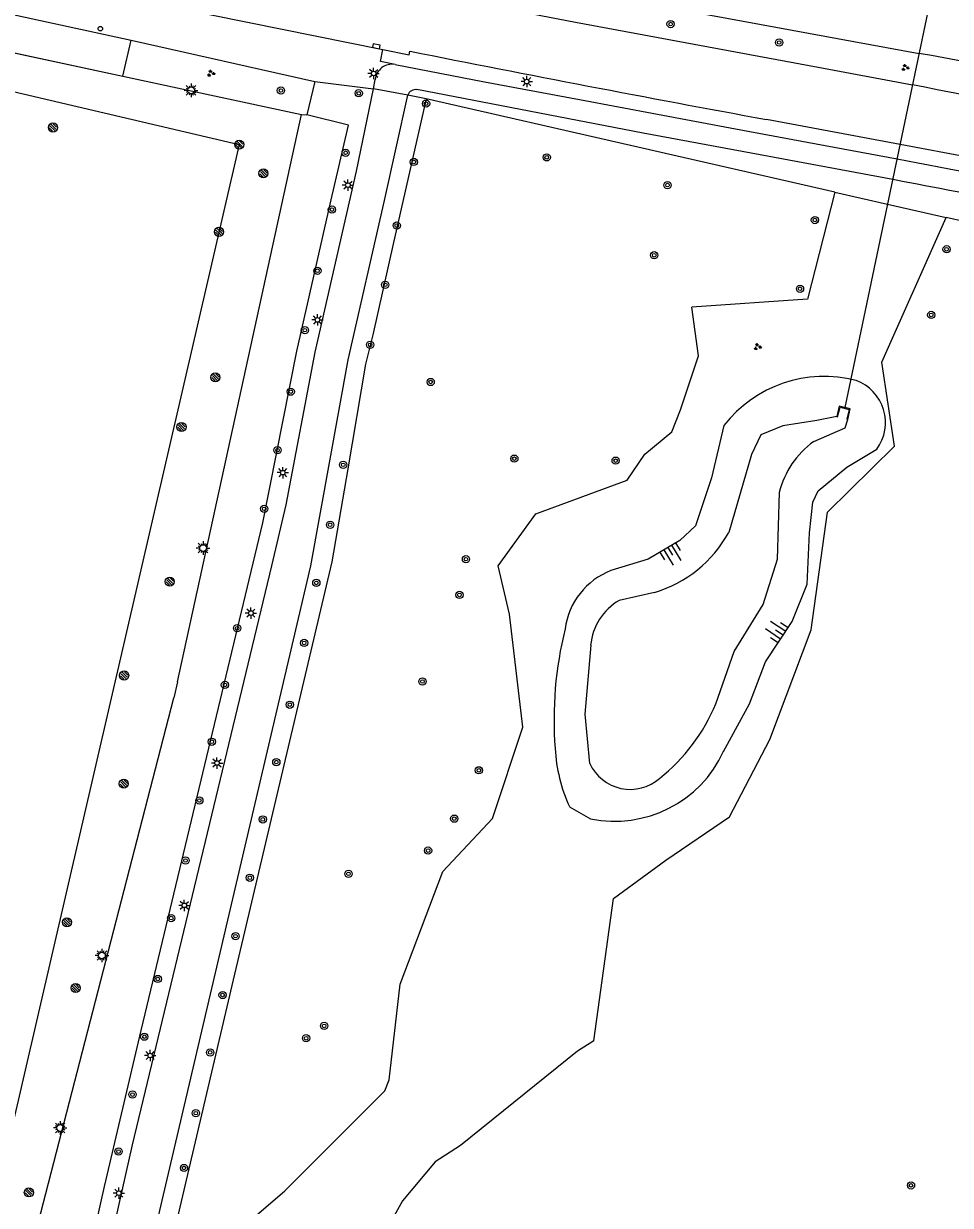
# Model space of a CAD drawing. Extents: x 128999 to 131010, y 395498 to 399007.
# Drawn here: x 129109.3 to 129211.4, y 396929.5 to 397059.8 of the extents above; entities that cross this region are included whole.
import ezdxf

# ---------------------------------------------------------------- set-up
doc = ezdxf.new("R2010")
doc.units = 0
for name, color, linetype in [('bs-afsc-ballenvanger', 7, 'Continuous'), ('bs-afsc-belijning', 7, 'Continuous'), ('bs-symb-cornervlag', 7, 'Continuous'), ('bs-symb-sproeier', 7, 'Continuous'), ('bs-symb-veldverlichting', 7, 'Continuous'), ('gg-afsc-hekwerk', 7, 'Continuous'), ('gg-knt-BGT kruinlijn', 7, 'Continuous'), ('gg-knt-bovenkant onderkant talud', 7, 'Continuous'), ('gg-knt-onverhard', 7, 'Continuous'), ('gg-knt-verharding', 7, 'Continuous'), ('gg-kwrk-duiker nz buis', 7, 'Continuous'), ('gg-kwrk-uitstroombak niveau min 01', 7, 'Continuous'), ('gt-grn-groengrens', 7, 'Continuous'), ('gt-symb-boom', 7, 'Continuous'), ('gt-symb-groenvak', 7, 'Continuous'), ('gt-symb-kolk', 7, 'Continuous'), ('gt-symb-lichtmast', 7, 'Continuous'), ('gt-symb-talud symbool', 7, 'Continuous'), ('gt-symb-vlaggenmast', 7, 'Continuous')]:
    doc.layers.add(name, color=color, linetype=linetype)

# ---------------------------------------------------------------- blocks, each defined once
blk = doc.blocks.new('gt0-LMAST')
at = {"layer": 'gt-symb-lichtmast'}
for p, q in [((-0.18, 0.17), (-0.45, 0.44)), ((-0.01, 0.25), (-0.01, 0.62)), ((0.17, 0.17), (0.44, 0.44)), ((-0.26, 0), (-0.63, 0)), ((-0.18, -0.18), (-0.45, -0.45)), ((-0.01, -0.25), (-0.01, -0.63)), ((0.44, -0.45), (0.17, -0.18)), ((0.24, 0), (0.62, 0))]:
    blk.add_line(p, q, dxfattribs=at)
blk.add_circle((-0.01, 0), 0.25, dxfattribs=at)
blk = doc.blocks.new('bs0-VELDV')
at = {"layer": 'bs-symb-veldverlichting'}
for p, q in [((-0.38, 0), (-0.75, 0)), ((-0.53, 0.53), (-0.27, 0.27)), ((-0.35, 0.14), (-0.52, 0.22)), ((-0.22, 0.52), (-0.14, 0.35)), ((0, 0.75), (0, 0.38)), ((0.22, 0.52), (0.14, 0.35)), ((0.27, 0.27), (0.53, 0.53)), ((0.35, 0.14), (0.52, 0.22)), ((0.38, 0), (0.75, 0)), ((-0.27, -0.27), (-0.53, -0.53)), ((-0.35, -0.14), (-0.52, -0.22)), ((-0.14, -0.35), (-0.22, -0.52)), ((0, -0.38), (0, -0.75)), ((0.14, -0.35), (0.22, -0.52)), ((0.27, -0.27), (0.53, -0.53)), ((0.35, -0.14), (0.52, -0.22))]:
    blk.add_line(p, q, dxfattribs=at)
blk.add_circle((0, 0), 0.375, dxfattribs=at)
blk = doc.blocks.new('gt0-GRVAK')
at = {"layer": 'gt-symb-groenvak'}
for p, q in [((-0.11, 0.19), (-0.23, 0.24)), ((-0.18, 0.15), (0.09, 0.15)), ((-0.09, 0.21), (-0.16, 0.32)), ((-0.05, 0.21), (-0.05, 0.39)), ((0, 0.21), (0.06, 0.32)), ((0.01, 0.19), (0.13, 0.24)), ((0.26, -0.05), (0.2, 0.06)), ((0.31, -0.05), (0.31, 0.13)), ((0.35, -0.05), (0.41, 0.06)), ((-0.24, -0.23), (-0.36, -0.18)), ((-0.32, -0.26), (-0.05, -0.26)), ((-0.23, -0.21), (-0.29, -0.1)), ((-0.18, -0.2), (-0.18, -0.02)), ((-0.14, -0.21), (-0.07, -0.1)), ((-0.12, -0.23), (0, -0.18)), ((0.24, -0.07), (0.12, -0.02)), ((0.17, -0.11), (0.44, -0.11)), ((0.37, -0.07), (0.49, -0.02))]:
    blk.add_line(p, q, dxfattribs=at)
blk = doc.blocks.new('gt0-BOOM')
at = {"layer": 'gt-symb-boom'}
for radius in [0.4, 0.2]:
    blk.add_circle((0, 0), radius, dxfattribs=at)
blk = doc.blocks.new('gt0-KOLK')
at = {"layer": 'gt-symb-kolk'}
blk.add_lwpolyline([(0, 0), (0.38, 0), (0.38, 0.4), (-0.38, 0.4), (-0.38, 0), (0, 0)], dxfattribs=at)
blk = doc.blocks.new('bs0-SPROEIER')
at = {"layer": 'bs-symb-sproeier'}
for p, q in [((-0.34, 0.2), (0.2, -0.34)), ((-0.21, 0.35), (0.34, -0.2)), ((0.03, 0.4), (0.4, 0.03)), ((-0.4, -0.03), (-0.03, -0.4))]:
    blk.add_line(p, q, dxfattribs=at)
blk.add_circle((0, 0), 0.5, dxfattribs=at)
blk = doc.blocks.new('gt0-VMAST')
at = {"layer": 'gt-symb-vlaggenmast'}
blk.add_circle((0, 0), 0.25, dxfattribs=at)
blk = doc.blocks.new('bs0-CORNVLG')
at = {"layer": 'bs-symb-cornervlag'}
for p, q in [((-0.34, 0.2), (0.2, -0.34)), ((-0.21, 0.35), (0.34, -0.2)), ((0.03, 0.4), (0.4, 0.03)), ((-0.4, -0.03), (-0.03, -0.4))]:
    blk.add_line(p, q, dxfattribs=at)
blk.add_circle((0, 0), 0.5, dxfattribs=at)
blk = doc.blocks.new('gt0-TALUD_1')
at = {"layer": 'gt-symb-talud symbool'}
for p, q in [((-1, -1), (-1, 0)), ((-0.5, -2), (-0.5, 0)), ((0, -1), (0, 0)), ((0.5, -2), (0.5, 0)), ((1, -1), (1, 0))]:
    blk.add_line(p, q, dxfattribs=at)

msp = doc.modelspace()

# ---------------------------------------------------------------- linework, layer by layer
at = {"layer": 'bs-afsc-ballenvanger'}
msp.add_lwpolyline([(129000, 397079.82), (129008.34, 397078.06), (129049.59, 397069.18), (129079.4, 397062.77), (129120.18, 397053.98), (129139.89, 397049.77)], dxfattribs=at)
at = {"layer": 'bs-afsc-belijning'}
msp.add_lwpolyline([(129069.85, 397061.25), (129133.01, 397046.45), (129106, 396929.79), (129042.52, 396944.48), (129069.85, 397061.25)], dxfattribs=at)
at = {"layer": 'gg-afsc-hekwerk'}
for p, q in [((129079.4, 397062.77), (129120.18, 397053.98)), ((129120.18, 397053.98), (129139.89, 397049.77)), ((129126.2, 396987.22), (129125.81, 396985.46))]:
    msp.add_line(p, q, dxfattribs=at)
at = {"layer": 'gg-knt-BGT kruinlijn'}
msp.add_line((129169.41, 396973.47), (129171.72, 396972.14), dxfattribs=at)
for points in [[(129186.43, 397015.48), (129185.04, 397009.73), (129183.29, 397004.44), (129181.55, 397002.81), (129178.07, 397000.74), (129173.97, 396999.5)], [(129186.39, 396979.57), (129189.26, 396984.8), (129191, 396989.44), (129193.93, 396993.87), (129195.61, 396998), (129195.87, 397003.65), (129196.23, 397007.05), (129196.82, 397008.28), (129199.95, 397010.91), (129203.27, 397012.88)]]:
    msp.add_lwpolyline(points, dxfattribs=at)
for centre, radius, start, end in [((129197.45, 397006.98), 13.92, 75.2322, 142.37), ((129199.3, 397015.81), 4.93, 323.585, 69.9053), ((129176.89, 396992.02), 8.03, 111.2788, 172.5302), ((129208.58, 396983.11), 40.88, 165.9178, 184.5442), ((129185.4, 396980.82), 17.6, 183.0678, 204.6718), ((129174.38, 396985.09), 13.22, 258.4004, 335.328)]:
    msp.add_arc(centre, radius, start, end, dxfattribs=at)
at = {"layer": 'gg-knt-bovenkant onderkant talud'}
msp.add_line((129178.78, 396997.09), (129174.89, 396996.2), dxfattribs=at)
for points in [[(129198.85, 397016.47), (129196.66, 397016.03), (129192.92, 397015.43), (129190.49, 397014.45), (129189.48, 397012.27), (129186.95, 397003.7)], [(129196.32, 397013.72), (129199.78, 397015.22), (129200.06, 397016.16)], [(129185.52, 396984.82), (129187.56, 396990.59), (129190.76, 396995.75), (129192.32, 397000.75), (129192.53, 397008.09)], [(129171.74, 396991.27), (129171.11, 396983.68), (129171.62, 396978.24)]]:
    msp.add_lwpolyline(points, dxfattribs=at)
for centre, radius, start, end in [((129201.95, 397005.83), 9.69, 125.5415, 166.5206), ((129174.87, 397010.27), 13.75, 286.5163, 331.4605), ((129178.07, 396990.7), 6.36, 120.085, 174.8343), ((129166.62, 396992.59), 20.44, 308.473, 337.647), ((129176.1, 396980.3), 4.92, 204.7132, 311.1308)]:
    msp.add_arc(centre, radius, start, end, dxfattribs=at)
at = {"layer": 'gg-knt-onverhard'}
for points in [[(129141.38, 397023.58), (129145.92, 397043.52), (129147.79, 397052.61)], [(129145.03, 397022.74), (129149.01, 397040.27), (129151.59, 397051.91)], [(129110.72, 396889.28), (129121.24, 396936.21), (129136.59, 397000), (129138.2, 397006.74), (129141.38, 397023.58)], [(129117.11, 396889.41), (129115.13, 396889.92), (129140.92, 397000), (129145.03, 397022.74)]]:
    msp.add_lwpolyline(points, dxfattribs=at)
at = {"layer": 'gg-knt-verharding'}
for p, q in [((129147.79, 397052.61), (129147.98, 397053.62)), ((129151.59, 397051.91), (129147.79, 397052.61)), ((129205.83, 397046.45), (129191.1, 397049.22))]:
    msp.add_line(p, q, dxfattribs=at)
for points in [[(129156.09, 397066.2), (129170.95, 397063.32), (129207.94, 397056.5)], [(129118.45, 397063.15), (129126.46, 397061.46), (129148.85, 397056.94)], [(129155.39, 397062.79), (129170.08, 397059.93), (129196.82, 397054.97), (129207.21, 397053.02)], [(129148.85, 397056.94), (129151.74, 397056.34), (129151.83, 397056.74)], [(129150.2, 397055.29), (129160.04, 397053.38), (129170.51, 397051.4), (129187.69, 397048.19), (129196.6, 397046.54), (129205.5, 397044.86)], [(129205.02, 397042.59), (129190.43, 397045.33), (129177.51, 397047.7), (129152.58, 397052.5)], [(129242.59, 397038.8), (129234.51, 397040.48), (129232.16, 397041.01), (129232.26, 397041.38), (129213.65, 397044.98), (129205.83, 397046.45)]]:
    msp.add_lwpolyline(points, dxfattribs=at)
for centre, radius, start, end in [((129647.49, 399536.55), 2528.86, 258.69683, 259.60279), ((128824.36, 395005.28), 2086.78, 78.19113, 79.40806), ((129149.89, 397053.39), 1.92, 80.5454, 173.1944), ((129152.47, 397051.57), 0.936, 82.8475, 158.9097), ((128739.91, 394594.87), 2502.17, 78.22293, 79.23642), ((128692.55, 394347.87), 2745.33, 78.44814, 79.2314), ((128691.49, 394350.12), 2741.01, 78.34907, 79.20183)]:
    msp.add_arc(centre, radius, start, end, dxfattribs=at)
at = {"layer": 'gg-kwrk-duiker nz buis'}
msp.add_line((129208.91, 397061.11), (129199.74, 397017.48), dxfattribs=at)
at = {"layer": 'gg-kwrk-uitstroombak niveau min 01'}
for points in [[(129200.06, 397016.16), (129200.35, 397017.33), (129199.14, 397017.63), (129198.85, 397016.47)], [(129198.85, 397016.47), (129198.95, 397016.45), (129199.22, 397017.51), (129200.23, 397017.26), (129199.96, 397016.19), (129200.06, 397016.16)]]:
    msp.add_lwpolyline(points, dxfattribs=at)
at = {"layer": 'gt-grn-groengrens'}
for p, q in [((129080.58, 397066.68), (129121.1, 397057.97)), ((129120.18, 397053.98), (129121.1, 397057.97)), ((129121.1, 397057.97), (129141.33, 397053.41)), ((129141.33, 397053.41), (129140.48, 397049.72)), ((129141.33, 397053.41), (129147.79, 397052.61)), ((129153.61, 397051.48), (129151.59, 397051.91)), ((129198.66, 397041.21), (129153.61, 397051.48)), ((129126.2, 396987.22), (129139.89, 397049.77)), ((129139.89, 397049.77), (129140.48, 397049.72)), ((129198.66, 397041.21), (129204.45, 397039.89)), ((129204.45, 397039.89), (129210.91, 397038.42)), ((129241.97, 397031.34), (129210.91, 397038.42))]:
    msp.add_line(p, q, dxfattribs=at)
for points in [[(129150.2, 397055.29), (129148.58, 397055.61), (129148.85, 397056.94)], [(129153.61, 397051.48), (129150.01, 397035.66), (129147.74, 397025.46), (129146.93, 397022.25), (129144.98, 397010.69), (129143.2, 397000.46), (129132.35, 396954.37), (129117.11, 396889.41)], [(129108.32, 396892.18), (129109.28, 396891.96), (129118.17, 396931.62), (129122.21, 396948.79), (129135.6, 397004.77), (129139.36, 397023.69), (129143.03, 397039.89), (129145.05, 397048.58), (129140.48, 397049.72)], [(129198.66, 397041.21), (129195.62, 397029.41), (129182.88, 397028.52)], [(129172.07, 396947.67), (129174.26, 396963.35), (129180.01, 396967.56), (129187.02, 396972.36), (129191.47, 396980.86), (129196.05, 396992.96), (129197.85, 397005.93), (129205.22, 397013.22), (129203.83, 397022.47), (129210.91, 397038.42)], [(129133.13, 396926.92), (129138.02, 396931.14), (129149.04, 396942.16), (129149.53, 396943.37), (129150.74, 396953.91), (129155.46, 396966.32), (129160.93, 396972.17), (129164.25, 396982.24), (129162.8, 396994.68), (129161.56, 397000.02), (129165.68, 397005.73), (129175.75, 397009.46), (129177.71, 397012.34), (129180.67, 397014.78), (129181.64, 397017.21), (129183.62, 397023.16), (129182.88, 397028.52)], [(129107.82, 396921.29), (129109.12, 396920.89), (129125.81, 396985.46)], [(129172.07, 396947.67), (129170.28, 396946.52), (129157.41, 396936.13), (129154.59, 396934.32), (129151, 396930.04), (129148.07, 396924.74)]]:
    msp.add_lwpolyline(points, dxfattribs=at)

# ---------------------------------------------------------------- block references
at = {"layer": 'bs-symb-cornervlag'}
for p in [(129133.01, 397046.45), (129130.78, 397036.83), (129126.65, 397015.32), (129120.33, 396987.93), (129114.03, 396960.73)]:
    msp.add_blockref('bs0-CORNVLG', p, dxfattribs=at)
at = {"layer": 'bs-symb-sproeier'}
for p in [(129112.48, 397048.33), (129135.68, 397043.27), (129130.39, 397020.79), (129125.36, 396998.28), (129120.29, 396976), (129114.99, 396953.49), (129109.83, 396930.95)]:
    msp.add_blockref('bs0-SPROEIER', p, dxfattribs=at)
at = {"layer": 'bs-symb-veldverlichting'}
for p in [(129127.71, 397052.42), (129129.03, 397001.97), (129117.88, 396957.07), (129113.28, 396938.06)]:
    msp.add_blockref('bs0-VELDV', p, dxfattribs=at)
at = {"layer": 'gt-symb-boom'}
for p in [(129180.55, 397059.73), (129192.51, 397057.7), (129137.61, 397052.41), (129146.18, 397052.1), (129153.6, 397050.96), (129144.74, 397045.54), (129166.9, 397045.04), (129152.26, 397044.53), (129180.21, 397041.98), (129143.23, 397039.28), (129150.37, 397037.52), (129196.45, 397038.13), (129210.96, 397034.91), (129178.74, 397034.25), (129141.63, 397032.54), (129149.1, 397030.99), (129194.81, 397030.55), (129209.27, 397027.67), (129140.25, 397025.99), (129147.44, 397024.37), (129154.11, 397020.28), (129138.69, 397019.21), (129137.23, 397012.76), (129144.47, 397011.15), (129163.33, 397011.83), (129174.49, 397011.61), (129135.77, 397006.3), (129143.03, 397004.54), (129158, 397000.75), (129141.51, 396998.14), (129157.28, 396996.81), (129132.78, 396993.14), (129140.17, 396991.52), (129131.44, 396986.89), (129153.2, 396987.27), (129138.59, 396984.71), (129129.99, 396980.63), (129137.1, 396978.38), (129159.42, 396977.48), (129128.62, 396974.15), (129135.61, 396972.07), (129156.71, 396972.15), (129153.82, 396968.63), (129127.09, 396967.54), (129134.18, 396965.64), (129145.05, 396966.07), (129125.52, 396961.19), (129132.61, 396959.2), (129124.04, 396954.48), (129131.18, 396952.71), (129142.37, 396949.31), (129122.55, 396948.12), (129140.38, 396947.95), (129129.81, 396946.38), (129121.25, 396941.74), (129128.23, 396939.69), (129119.72, 396935.46), (129126.93, 396933.65), (129207.04, 396931.73)]:
    msp.add_blockref('gt0-BOOM', p, dxfattribs=at)
at = {"layer": 'gt-symb-groenvak'}
for p in [(129129.89, 397054.3), (129206.4, 397054.93), (129190.12, 397024.16)]:
    msp.add_blockref('gt0-GRVAK', p, dxfattribs=at)
at = {"layer": 'gt-symb-kolk', "rotation": -11.651766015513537}
msp.add_blockref('gt0-KOLK', (129148.08, 397057.09), dxfattribs=at)
at = {"layer": 'gt-symb-lichtmast'}
for p in [(129147.83, 397054.29), (129164.7, 397053.39), (129145, 397041.98), (129141.64, 397027.12), (129137.83, 397010.29), (129134.31, 396994.81), (129130.57, 396978.28), (129126.97, 396962.59), (129123.2, 396946.04), (129119.75, 396930.87)]:
    msp.add_blockref('gt0-LMAST', p, dxfattribs=at)
at = {"layer": 'gt-symb-talud symbool'}
for p, xscale, yscale, rotation in [((129180.27, 397002.05), 1.0006942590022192, 1.0006942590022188, 30.973575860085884), ((129192.95, 396992.4), 1.0006797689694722, 1.000679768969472, -123.75358831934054)]:
    msp.add_blockref('gt0-TALUD_1', p, dxfattribs=dict(at, xscale=xscale, yscale=yscale, rotation=rotation))
at = {"layer": 'gt-symb-vlaggenmast'}
msp.add_blockref('gt0-VMAST', (129117.7, 397059.23), dxfattribs=at)

doc.saveas('drawing.dxf')
